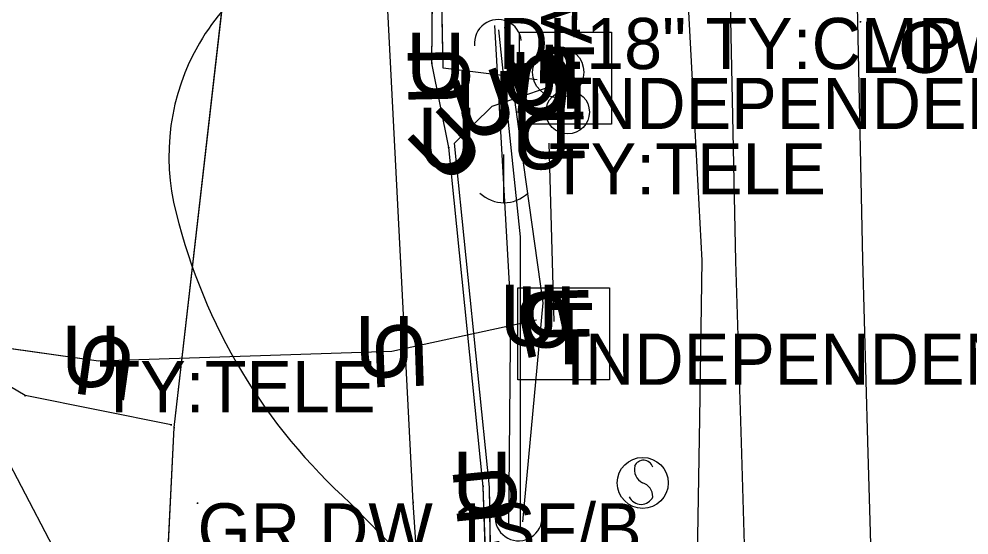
# Model space of a CAD drawing. Extents: x 954793 to 988390, y 1867850 to 1924428.
# Drawn here: x 958158 to 958250.9, y 1917545.3 to 1917595.8 of the extents above; entities that cross this region are included whole.
import ezdxf

# ---------------------------------------------------------------- set-up
doc = ezdxf.new("R2010")
doc.units = 0
for name, color, linetype in [('Default', 7, 'Continuous'), ('S_CROSS_DRAIN', 7, 'Continuous'), ('S_DITCHLINE', 7, 'Continuous'), ('S_DRIVEWAY', 7, 'Continuous'), ('S_DRIVEWAY_ANNOT', 7, 'Continuous'), ('S_EDGE_PAVEMENT', 7, 'Continuous'), ('S_ELECTRIC_UTILITIES_ANNOT', 7, 'Continuous'), ('S_FIBER_OPTIC_CABLE', 7, 'Continuous'), ('S_GAS_UTILITIES', 7, 'Continuous'), ('S_GRD_PT_SYM', 7, 'Continuous'), ('S_MSC_PT_SYM', 7, 'Continuous'), ('S_PAVEMENT_CROWN', 7, 'Continuous'), ('S_SHOULDER', 7, 'Continuous'), ('S_SIDE_DRAIN_ANNOT', 7, 'Continuous'), ('S_SIGN', 7, 'Continuous'), ('S_STREAM', 7, 'Continuous'), ('S_SURVEY_TEXT_ANNOT', 7, 'Continuous'), ('S_TELEPHONE_UTILITIES', 7, 'Continuous'), ('S_TELEPHONE_UTILITIES_ANNOT', 7, 'Continuous'), ('S_UNDERGROUND_CABLE', 7, 'Continuous'), ('S_UNDERGROUND_CABLE_ANNOT', 7, 'Continuous'), ('S_UTILITY_POLE', 7, 'Continuous'), ('S_UTL_PT_SYM', 7, 'Continuous'), ('S_WATER_UTILITIES', 7, 'Continuous')]:
    doc.layers.add(name, color=color, linetype=linetype)

msp = doc.modelspace()

# ---------------------------------------------------------------- linework, layer by layer
at = {"layer": 'S_CROSS_DRAIN'}
for centre, start, end in [((958204.843, 1917593.429), 5.99397, 186.32316), ((958206.864, 1917547.049), 182.34627, 2.67545)]:
    msp.add_arc(centre, 2.3, start, end, dxfattribs=at)
at = {"layer": 'S_DITCHLINE'}
for points in [[(958205.922, 1917546.128), (958206.09, 1917567.564), (958205.313, 1917581.359), (958204.537, 1917595.154)], [(958207.283, 1917546.598), (958209.26, 1917568.027), (958207.39, 1917581.503), (958205.519, 1917594.979)]]:
    msp.add_lwpolyline(points, dxfattribs=at)
at = {"layer": 'S_DRIVEWAY'}
for points in [[(958163.234, 1917540.458), (958151.642, 1917562.617), (958140.197, 1917584.669), (958138.026, 1917586.928), (958135.221, 1917588.008), (958117.874, 1917583.504), (958085.348, 1917574.254), (958060.258, 1917566.976), (958054.118, 1917588.56)], [(958190.394, 1917548.452), (958200.002, 1917538.609)]]:
    msp.add_lwpolyline(points, dxfattribs=at)
for centre, major_axis, ratio, start_param, end_param in [((958194.279, 1917582.19), (-6.732, 20.838), 0.987109, 6.215931, 7.794189), ((958226.102, 1917589.717), (18.679, -52.187), 0.979713, 4.610835, 5.217416)]:
    msp.add_ellipse(centre, major_axis=major_axis, ratio=ratio, start_param=start_param, end_param=end_param, dxfattribs=at)
at = {"layer": 'S_EDGE_PAVEMENT'}
msp.add_lwpolyline([(958230.247, 1917493.532), (958229.73, 1917515.077), (958229.213, 1917536.623), (958228.671, 1917554.358), (958228.129, 1917572.093), (958227.728, 1917591.001), (958227.327, 1917609.909), (958226.899, 1917630.367), (958226.471, 1917650.825), (958225.911, 1917671.296), (958225.351, 1917691.768), (958225.037, 1917704.762), (958224.723, 1917717.757), (958224.206, 1917739.238), (958223.688, 1917760.72), (958223.128, 1917780.939), (958222.568, 1917801.159), (958222.005, 1917820.333), (958221.442, 1917839.507), (958220.826, 1917859.674), (958220.21, 1917879.842), (958219.196, 1917900.571), (958218.183, 1917921.3)], dxfattribs=at)
at = {"layer": 'S_FIBER_OPTIC_CABLE'}
for p, q in [((958198.376, 1917591.472), (958198.968, 1917651.753)), ((958200.024, 1917583.205), (958198.376, 1917591.472)), ((958203.38, 1917550.074), (958200.024, 1917583.205)), ((958205.944, 1917480.713), (958203.38, 1917550.074))]:
    msp.add_line(p, q, dxfattribs=at)
msp.add_lwpolyline([(958205.944, 1917480.713), (958203.38, 1917550.074), (958200.024, 1917583.205), (958198.376, 1917591.472), (958198.968, 1917651.753), (958198.79, 1917738.672), (958196.48, 1917839.482), (958194.832, 1917910.838), (958192.881, 1917954.877), (958193.764, 1917995.064), (958189.96, 1918026.923), (958177.77, 1918071.589), (958172.073, 1918106.288), (958160.991, 1918169.379), (958148.258, 1918236.388), (958133.978, 1918295.35), (958123.578, 1918330.076)], dxfattribs=at)
msp.add_lwpolyline([(958205.944, 1917480.713), (958203.38, 1917550.074), (958200.024, 1917583.205), (958198.376, 1917591.472), (958198.968, 1917651.753), (958198.79, 1917738.672), (958196.48, 1917839.482), (958194.832, 1917910.838), (958192.881, 1917954.877), (958193.764, 1917995.064), (958189.96, 1918026.923), (958177.77, 1918071.589), (958172.073, 1918106.288), (958160.991, 1918169.379), (958148.258, 1918236.388), (958133.978, 1918295.35), (958123.578, 1918330.076)], dxfattribs=at)
at = {"layer": 'S_GAS_UTILITIES'}
for p, q in [((958196.554, 1917548.51), (958193.981, 1917598.174)), ((958201.083, 1917478.732), (958196.554, 1917548.51))]:
    msp.add_line(p, q, dxfattribs=at)
msp.add_lwpolyline([(958201.083, 1917478.732), (958196.554, 1917548.51), (958193.981, 1917598.174), (958192.94, 1917651.128), (958191.6, 1917777.383), (958188.704, 1917845.136), (958186.621, 1917917.629), (958181.507, 1917974.64), (958175.564, 1918027.497), (958165.831, 1918082.11), (958165.593, 1918083.15), (958151.524, 1918153.977), (958133.623, 1918230.554), (958110.458, 1918312.017), (958092.282, 1918408.315), (958077.317, 1918485.292), (958060.451, 1918552.993), (958045.563, 1918626.275), (958030.452, 1918695.104), (958011.591, 1918765.21), (958012.908, 1918784.846), (957990.112, 1918862.667)], dxfattribs=at)
msp.add_lwpolyline([(958201.083, 1917478.732), (958196.554, 1917548.51), (958193.981, 1917598.174), (958192.94, 1917651.128), (958191.6, 1917777.383), (958188.704, 1917845.136), (958186.621, 1917917.629), (958181.507, 1917974.64), (958175.564, 1918027.497), (958165.831, 1918082.11), (958165.593, 1918083.15), (958151.524, 1918153.977), (958133.623, 1918230.554), (958110.458, 1918312.017), (958092.282, 1918408.315), (958077.317, 1918485.292), (958060.451, 1918552.993), (958045.563, 1918626.275), (958030.452, 1918695.104), (958011.591, 1918765.21), (958012.908, 1918784.846), (957990.112, 1918862.667)], dxfattribs=at)
at = {"layer": 'S_GRD_PT_SYM'}
msp.add_lwpolyline([(958240.309, 1917595.514), (958240.309, 1917595.564), (958240.309, 1917595.514), (958240.259, 1917595.514), (958240.309, 1917595.514), (958240.309, 1917595.464), (958240.309, 1917595.514), (958240.359, 1917595.514)], dxfattribs=at)
at = {"layer": 'S_MSC_PT_SYM'}
msp.add_lwpolyline([(958175.444, 1917548.427), (958175.444, 1917548.477), (958175.444, 1917548.427), (958175.394, 1917548.427), (958175.444, 1917548.427), (958175.444, 1917548.377), (958175.444, 1917548.427), (958175.494, 1917548.427)], close=True, dxfattribs=at)
msp.add_lwpolyline([(958175.444, 1917548.427), (958175.444, 1917548.477), (958175.444, 1917548.427), (958175.394, 1917548.427), (958175.444, 1917548.427), (958175.444, 1917548.377), (958175.444, 1917548.427), (958175.494, 1917548.427)], close=True, dxfattribs=at)
msp.add_lwpolyline([(958175.444, 1917548.427), (958175.444, 1917548.477), (958175.444, 1917548.427), (958175.394, 1917548.427), (958175.444, 1917548.427), (958175.444, 1917548.377), (958175.444, 1917548.427), (958175.494, 1917548.427)], dxfattribs=at)
at = {"layer": 'S_PAVEMENT_CROWN'}
msp.add_lwpolyline([(958242.578, 1917494.411), (958242.073, 1917515.541), (958241.569, 1917536.671), (958241.053, 1917554.471), (958240.537, 1917572.272), (958240.146, 1917590.891), (958239.756, 1917609.509), (958239.324, 1917630.043), (958238.892, 1917650.577), (958238.23, 1917671.246), (958237.567, 1917691.916), (958237.306, 1917704.638), (958237.044, 1917717.361), (958236.627, 1917738.739), (958236.209, 1917760.117), (958235.629, 1917780.829), (958235.049, 1917801.541), (958234.587, 1917821.092), (958234.125, 1917840.643), (958233.324, 1917860.899), (958232.522, 1917881.155), (958231.647, 1917901.843), (958230.772, 1917922.531)], dxfattribs=at)
at = {"layer": 'S_SHOULDER'}
msp.add_lwpolyline([(958226.602, 1917493.407), (958226.116, 1917506.148), (958224.789, 1917509.046), (958224.572, 1917525.163), (958224.354, 1917541.279), (958224.587, 1917556.719), (958224.819, 1917572.159), (958224.138, 1917584.943), (958223.457, 1917597.728), (958222.861, 1917598.975), (958222.444, 1917610.282), (958222.046, 1917634.512), (958223.305, 1917636.639), (958223.103, 1917650.805), (958222.705, 1917671.222)], dxfattribs=at)
at = {"layer": 'S_SIGN'}
msp.add_circle((958219.008, 1917550.416), 2.494, dxfattribs=at)
for centre, radius, start, end in [((958219.082, 1917551.685), 0.95, 16.52582, 156.89569), ((958219.694, 1917551.743), 1.503, 167.11961, 241.98129), ((958218.596, 1917549.075), 1.398, 358.65289, 73.70634), ((958218.855, 1917549.594), 1.275, 204.64102, 335.35898)]:
    msp.add_arc(centre, radius, start, end, dxfattribs=at)
at = {"layer": 'S_STREAM'}
msp.add_lwpolyline([(958204.883, 1917594.73), (958207.004, 1917574.475), (958207.028, 1917545.66)], dxfattribs=at)
at = {"layer": 'S_TELEPHONE_UTILITIES'}
for points in [[(958206.965, 1917585.512), (958206.965, 1917594.512), (958215.965, 1917594.512), (958215.965, 1917585.512)], [(958206.775, 1917560.498), (958206.775, 1917569.498), (958215.775, 1917569.498), (958215.775, 1917560.498)]]:
    msp.add_lwpolyline(points, close=True, dxfattribs=at)
at = {"layer": 'S_UNDERGROUND_CABLE'}
for p, q in [((958199.483, 1917590.981), (958198.243, 1917651.722)), ((958208.694, 1917589.831), (958199.483, 1917590.981)), ((958204.261, 1917587.264), (958209.687, 1917589.093)), ((958200.587, 1917583.652), (958204.261, 1917587.264)), ((958204.011, 1917550.002), (958200.587, 1917583.652)), ((958209.832, 1917583.633), (958210.313, 1917566.192)), ((958165.746, 1917562.333), (958137.423, 1917566.285)), ((958208.627, 1917566.348), (958194.465, 1917563.279)), ((958194.465, 1917563.279), (958165.746, 1917562.333)), ((958205.21, 1917480.667), (958204.011, 1917550.002))]:
    msp.add_line(p, q, dxfattribs=at)
for points in [[(958208.694, 1917589.831), (958199.483, 1917590.981), (958198.243, 1917651.722), (958198.339, 1917738.838), (958195.73, 1917838.959), (958194.032, 1917910.578), (958192.111, 1917954.327), (958193.148, 1917994.971), (958188.695, 1918026.798), (958177.049, 1918071.366), (958171.166, 1918105.052), (958160.271, 1918169.265), (958147.433, 1918235.943), (958132.942, 1918294.753), (958122.854, 1918329.5)], [(958208.694, 1917589.831), (958199.483, 1917590.981), (958198.243, 1917651.722), (958198.339, 1917738.838), (958195.73, 1917838.959), (958194.032, 1917910.578), (958192.111, 1917954.327), (958193.148, 1917994.971), (958188.695, 1918026.798), (958177.049, 1918071.366), (958171.166, 1918105.052), (958160.271, 1918169.265), (958147.433, 1918235.943), (958132.942, 1918294.753), (958122.854, 1918329.5)], [(958205.21, 1917480.667), (958204.011, 1917550.002), (958200.587, 1917583.652), (958204.261, 1917587.264), (958209.687, 1917589.093)], [(958205.21, 1917480.667), (958204.011, 1917550.002), (958200.587, 1917583.652), (958204.261, 1917587.264), (958209.687, 1917589.093)], [(958209.832, 1917583.633), (958210.313, 1917566.192)], [(958209.832, 1917583.633), (958210.313, 1917566.192)], [(958208.627, 1917566.348), (958194.465, 1917563.279), (958165.746, 1917562.333), (958137.423, 1917566.285)], [(958208.627, 1917566.348), (958194.465, 1917563.279), (958165.746, 1917562.333), (958137.423, 1917566.285)]]:
    msp.add_lwpolyline(points, dxfattribs=at)
at = {"layer": 'S_UTILITY_POLE'}
for p, q in [((958210.594, 1917593.102), (958210.594, 1917595.582)), ((958211.542, 1917588.828), (958211.542, 1917590.936)), ((958205.37, 1917582.537), (958205.37, 1917577.81))]:
    msp.add_line(p, q, dxfattribs=at)
for centre, radius in [((958210.738, 1917590.583), 2.502), ((958211.664, 1917586.687), 2.127)]:
    msp.add_circle(centre, radius, dxfattribs=at)
msp.add_arc((958205.433, 1917581.235), 3.413, 226.39718, 313.60282, dxfattribs=at)
at = {"layer": 'S_UTL_PT_SYM'}
for points in [[(958240.309, 1917595.514), (958240.309, 1917595.564), (958240.309, 1917595.514), (958240.259, 1917595.514), (958240.309, 1917595.514), (958240.309, 1917595.464), (958240.309, 1917595.514), (958240.359, 1917595.514)], [(958240.309, 1917595.514), (958240.309, 1917595.564), (958240.309, 1917595.514), (958240.259, 1917595.514), (958240.309, 1917595.514), (958240.309, 1917595.464), (958240.309, 1917595.514), (958240.359, 1917595.514)], [(958198.376, 1917591.472), (958198.326, 1917591.472), (958198.376, 1917591.472), (958198.376, 1917591.422), (958198.376, 1917591.472), (958198.426, 1917591.472), (958198.376, 1917591.472), (958198.377, 1917591.522)], [(958198.376, 1917591.472), (958198.326, 1917591.472), (958198.376, 1917591.472), (958198.376, 1917591.422), (958198.376, 1917591.472), (958198.426, 1917591.472), (958198.376, 1917591.472), (958198.377, 1917591.522)], [(958200.024, 1917583.205), (958199.974, 1917583.196), (958200.024, 1917583.205), (958200.033, 1917583.156), (958200.024, 1917583.205), (958200.073, 1917583.215), (958200.024, 1917583.205), (958200.014, 1917583.254)], [(958200.024, 1917583.205), (958199.974, 1917583.196), (958200.024, 1917583.205), (958200.033, 1917583.156), (958200.024, 1917583.205), (958200.073, 1917583.215), (958200.024, 1917583.205), (958200.014, 1917583.254)], [(958158.569, 1917558.958), (958158.544, 1917558.915), (958158.569, 1917558.958), (958158.612, 1917558.932), (958158.569, 1917558.958), (958158.595, 1917559.001), (958158.569, 1917558.958), (958158.526, 1917558.983)], [(958158.569, 1917558.958), (958158.544, 1917558.915), (958158.569, 1917558.958), (958158.612, 1917558.932), (958158.569, 1917558.958), (958158.595, 1917559.001), (958158.569, 1917558.958), (958158.526, 1917558.983)], [(958172.869, 1917556.096), (958172.859, 1917556.047), (958172.869, 1917556.096), (958172.918, 1917556.087), (958172.869, 1917556.096), (958172.878, 1917556.145), (958172.869, 1917556.096), (958172.819, 1917556.106)], [(958172.869, 1917556.096), (958172.859, 1917556.047), (958172.869, 1917556.096), (958172.918, 1917556.087), (958172.869, 1917556.096), (958172.878, 1917556.145), (958172.869, 1917556.096), (958172.819, 1917556.106)], [(958173.155, 1917555.832), (958173.105, 1917555.838), (958173.155, 1917555.832), (958173.149, 1917555.783), (958173.155, 1917555.832), (958173.204, 1917555.827), (958173.155, 1917555.832), (958173.16, 1917555.882)], [(958173.155, 1917555.832), (958173.105, 1917555.838), (958173.155, 1917555.832), (958173.149, 1917555.783), (958173.155, 1917555.832), (958173.204, 1917555.827), (958173.155, 1917555.832), (958173.16, 1917555.882)], [(958203.38, 1917550.074), (958203.33, 1917550.069), (958203.38, 1917550.074), (958203.385, 1917550.024), (958203.38, 1917550.074), (958203.43, 1917550.079), (958203.38, 1917550.074), (958203.375, 1917550.124)], [(958203.38, 1917550.074), (958203.33, 1917550.069), (958203.38, 1917550.074), (958203.385, 1917550.024), (958203.38, 1917550.074), (958203.43, 1917550.079), (958203.38, 1917550.074), (958203.375, 1917550.124)], [(958196.554, 1917548.51), (958196.504, 1917548.507), (958196.554, 1917548.51), (958196.557, 1917548.46), (958196.554, 1917548.51), (958196.604, 1917548.512), (958196.554, 1917548.51), (958196.552, 1917548.56)], [(958196.554, 1917548.51), (958196.504, 1917548.507), (958196.554, 1917548.51), (958196.557, 1917548.46), (958196.554, 1917548.51), (958196.604, 1917548.512), (958196.554, 1917548.51), (958196.552, 1917548.56)]]:
    msp.add_lwpolyline(points, close=True, dxfattribs=at)
for points in [[(958240.309, 1917595.514), (958240.309, 1917595.564), (958240.309, 1917595.514), (958240.259, 1917595.514), (958240.309, 1917595.514), (958240.309, 1917595.464), (958240.309, 1917595.514), (958240.359, 1917595.514)], [(958198.376, 1917591.472), (958198.376, 1917591.522), (958198.376, 1917591.472), (958198.326, 1917591.472), (958198.376, 1917591.472), (958198.376, 1917591.422), (958198.376, 1917591.472), (958198.426, 1917591.472)], [(958200.024, 1917583.205), (958200.024, 1917583.255), (958200.024, 1917583.205), (958199.974, 1917583.205), (958200.024, 1917583.205), (958200.024, 1917583.155), (958200.024, 1917583.205), (958200.074, 1917583.205)], [(958158.569, 1917558.958), (958158.569, 1917559.008), (958158.569, 1917558.958), (958158.519, 1917558.958), (958158.569, 1917558.958), (958158.569, 1917558.908), (958158.569, 1917558.958), (958158.619, 1917558.958)], [(958172.869, 1917556.096), (958172.869, 1917556.146), (958172.869, 1917556.096), (958172.819, 1917556.096), (958172.869, 1917556.096), (958172.869, 1917556.046), (958172.869, 1917556.096), (958172.919, 1917556.096)], [(958173.155, 1917555.832), (958173.155, 1917555.882), (958173.155, 1917555.832), (958173.105, 1917555.832), (958173.155, 1917555.832), (958173.155, 1917555.782), (958173.155, 1917555.832), (958173.205, 1917555.832)], [(958203.38, 1917550.074), (958203.38, 1917550.124), (958203.38, 1917550.074), (958203.33, 1917550.074), (958203.38, 1917550.074), (958203.38, 1917550.024), (958203.38, 1917550.074), (958203.43, 1917550.074)], [(958196.554, 1917548.51), (958196.554, 1917548.56), (958196.554, 1917548.51), (958196.504, 1917548.51), (958196.554, 1917548.51), (958196.554, 1917548.46), (958196.554, 1917548.51), (958196.604, 1917548.51)]]:
    msp.add_lwpolyline(points, dxfattribs=at)
at = {"layer": 'S_WATER_UTILITIES'}
for p, q in [((958173.155, 1917555.832), (958181.416, 1917628.007)), ((958158.569, 1917558.958), (958140.337, 1917569.726)), ((958172.869, 1917556.096), (958158.569, 1917558.958)), ((958170.353, 1917499.368), (958173.155, 1917555.832))]:
    msp.add_line(p, q, dxfattribs=at)
for points in [[(958170.353, 1917499.368), (958173.155, 1917555.832), (958181.416, 1917628.007), (958185.207, 1917681.405), (958184.996, 1917751.529), (958180.838, 1917841.356), (958179.452, 1917904.113), (958174.323, 1917982.478)], [(958170.353, 1917499.368), (958173.155, 1917555.832), (958181.416, 1917628.007), (958185.207, 1917681.405), (958184.996, 1917751.529), (958180.838, 1917841.356), (958179.452, 1917904.113), (958174.323, 1917982.478)], [(958172.869, 1917556.096), (958158.569, 1917558.958), (958140.337, 1917569.726)], [(958172.869, 1917556.096), (958158.569, 1917558.958), (958140.337, 1917569.726)]]:
    msp.add_lwpolyline(points, dxfattribs=at)

# ---------------------------------------------------------------- texts
at = {"layer": 'Default'}
for rotation, p in [(360, (958195.853, 1917588.436)), (91.16866, (958202.101, 1917587.404)), (360, (958205.065, 1917587.286)), (18.62859, (958207.061, 1917585.522)), (360, (958206.058, 1917586.548)), (172.88333, (958212.611, 1917591.907)), (18.62859, (958201.635, 1917583.692)), (360, (958200.631, 1917584.718)), (44.51248, (958199.783, 1917579.292)), (360, (958196.957, 1917581.106)), (360, (958206.203, 1917581.087)), (271.5798, (958207.188, 1917587.19)), (360, (958204.998, 1917563.803)), (192.228, (958211.635, 1917569.604)), (360, (958206.684, 1917563.647)), (271.5798, (958207.669, 1917569.75)), (360, (958190.836, 1917560.734)), (360, (958162.116, 1917559.788)), (181.88682, (958198.009, 1917565.942)), (172.05605, (958169.692, 1917564.352)), (360, (958200.381, 1917547.457)), (95.81045, (958206.91, 1917546.649))]:
    msp.add_text('U', height=6, rotation=rotation, dxfattribs=at).set_placement(p)
at = {"layer": 'S_DRIVEWAY_ANNOT'}
msp.add_text('PAVED DRIVE', height=5.00038, rotation=89.04373, dxfattribs=at).set_placement((958213.943, 1917588.868))
at = {"layer": 'S_ELECTRIC_UTILITIES_ANNOT'}
msp.add_text('LOWEST UTILITY LINE', height=5, dxfattribs=at).set_placement((958240.309, 1917590.514))
at = {"layer": 'S_SIDE_DRAIN_ANNOT'}
msp.add_text('DI:18" TY:CMP CN:10%FILL BTTM O', height=5, dxfattribs=at).set_placement((958204.927, 1917590.893))
at = {"layer": 'S_SURVEY_TEXT_ANNOT'}
msp.add_text('GR DW 1SF/B', height=5, dxfattribs=at).set_placement((958175.444, 1917543.427))
at = {"layer": 'S_TELEPHONE_UTILITIES'}
for p in [(958209.529, 1917587.012), (958209.339, 1917561.998)]:
    msp.add_text('T', height=6, rotation=360, dxfattribs=at).set_placement(p)
at = {"layer": 'S_TELEPHONE_UTILITIES_ANNOT'}
for p in [(958211.693, 1917585.03), (958211.503, 1917560.016)]:
    msp.add_text('INDEPENDENT', height=5, dxfattribs=at).set_placement(p)
at = {"layer": 'S_UNDERGROUND_CABLE_ANNOT'}
for p in [(958209.832, 1917578.633), (958165.746, 1917557.333)]:
    msp.add_text('TY:TELE', height=5, dxfattribs=at).set_placement(p)

doc.saveas('drawing.dxf')
